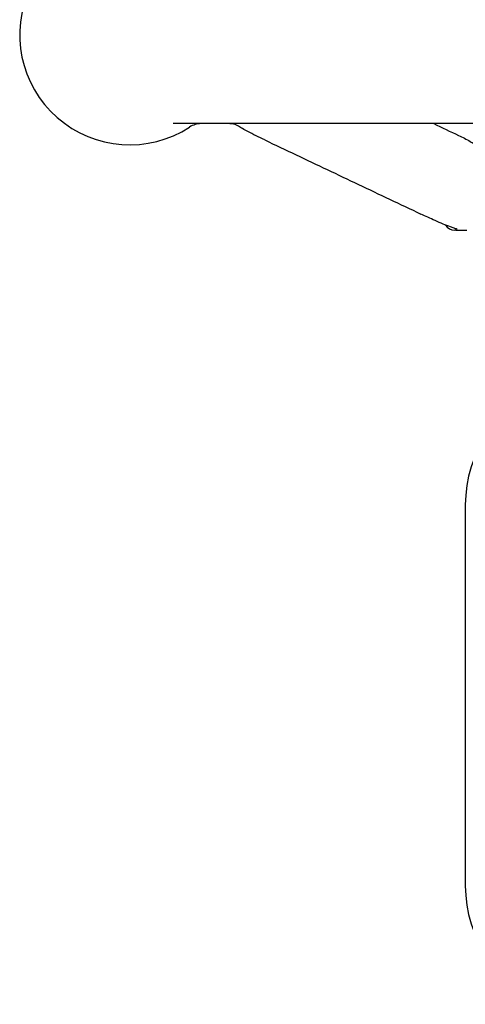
# Model space of a CAD drawing. Header units: inches. Extents: x 24 to 1128, y -94 to 748.
# Tile 488 of 573: x 931.94 to 933.25, y 263.71 to 266.62. Entities that reach past the tile are written whole.
import ezdxf

# ---------------------------------------------------------------- set-up
doc = ezdxf.new("R2010")
doc.units = ezdxf.units.IN
doc.header["$LTSCALE"] = 32
doc.header["$MEASUREMENT"] = 0
doc.layers.add('Visible (ANSI)', color=7, linetype='Continuous', lineweight=30)

msp = doc.modelspace()

# ---------------------------------------------------------------- linework, layer by layer
at = {"layer": 'Visible (ANSI)'}
for p, q in [((934.08542, 266.31512), (932.39076, 266.31512)), ((933.22592, 266.00012), (933.22291, 266.00012)), ((933.22592, 266.00012), (933.25891, 266.00012)), ((933.25416, 265.18862), (933.25416, 264.06362))]:
    msp.add_line(p, q, dxfattribs=at)
for centre, radius, start, end in [((932.26284, 266.57762), 0.325, 154.62307, 302.99589), ((932.47387, 266.25262), 0.0625, 90, 122.99589), ((933.22291, 266.03137), 0.03125, 210.66159, 270), ((933.62916, 265.18862), 0.375, 110.89571, 180), ((933.62916, 264.06362), 0.375, 180, 249.10429)]:
    msp.add_arc(centre, radius, start, end, dxfattribs=at)
for points, knots in [([(932.56838, 266.31488), (932.56838, 266.31488), (932.56835, 266.31488), (932.56813, 266.3149), (932.56799, 266.3149), (932.5676, 266.31492), (932.56748, 266.31493), (932.56726, 266.31494), (932.56718, 266.31494), (932.56699, 266.31495), (932.56689, 266.31495), (932.56668, 266.31496), (932.56656, 266.31496), (932.56631, 266.31497), (932.56619, 266.31498), (932.5658, 266.31499), (932.56554, 266.315), (932.5648, 266.31501), (932.56433, 266.31502), (932.56216, 266.31507), (932.56074, 266.31508), (932.55769, 266.3151), (932.55613, 266.31511), (932.55359, 266.31512), (932.5526, 266.31512), (932.55112, 266.31512), (932.55062, 266.31512), (932.54973, 266.31512), (932.54937, 266.31512), (932.54886, 266.31512), (932.54881, 266.31512), (932.54874, 266.31512), (932.54873, 266.31512), (932.54872, 266.31512), (932.54871, 266.31512), (932.54846, 266.31512), (932.54822, 266.31512), (932.54798, 266.31512)], [0.378257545, 0.378257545, 0.378257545, 0.378257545, 0.386657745, 0.386657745, 0.392554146, 0.392554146, 0.394496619, 0.394496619, 0.395466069, 0.395466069, 0.396437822, 0.396437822, 0.397411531, 0.397411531, 0.398384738, 0.398384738, 0.400350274, 0.400350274, 0.404274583, 0.404274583, 0.419969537, 0.419969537, 0.438754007, 0.438754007, 0.450767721, 0.450767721, 0.456774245, 0.456774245, 0.461283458, 0.461283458, 0.461769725, 0.461769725, 0.461830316, 0.461830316, 0.461891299, 0.461891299, 0.463727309, 0.463727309, 0.463727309, 0.463727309]), ([(932.66192, 266.26693), (932.64455, 266.27519), (932.62735, 266.28353), (932.60637, 266.29467), (932.60127, 266.29746), (932.5922, 266.30256), (932.58818, 266.30489), (932.58138, 266.30876), (932.57877, 266.31021), (932.57495, 266.31213), (932.5737, 266.31272), (932.57181, 266.31354), (932.5711, 266.31383), (932.56994, 266.31426), (932.56948, 266.31442), (932.56845, 266.31476), (932.56809, 266.31485), (932.56786, 266.31491)], [0, 0, 0, 0, 0.15497359, 0.15497359, 0.20636211, 0.20636211, 0.24491806, 0.24491806, 0.26745771, 0.26745771, 0.27822563, 0.27822563, 0.28608386, 0.28608386, 0.29389274, 0.29389274, 0.30858895, 0.30858895, 0.30858895, 0.30858895]), ([(932.66192, 266.26693), (932.69264, 266.25234), (932.72336, 266.23774), (932.78481, 266.20856), (932.81553, 266.19397), (932.87698, 266.16479), (932.9077, 266.1502), (932.96916, 266.12104), (932.99989, 266.10645), (933.06135, 266.0773), (933.09208, 266.06272), (933.12282, 266.04815)], [0.9601047, 0.9601047, 0.9601047, 0.9601047, 1.233998, 1.233998, 1.5078914, 1.5078914, 1.7817848, 1.7817848, 2.0556781, 2.0556781, 2.3295715, 2.3295715, 2.3295715, 2.3295715]), ([(933.2343, 266.28039), (933.24603, 266.27483), (933.25749, 266.2691), (933.27243, 266.26029), (933.27634, 266.25788), (933.28174, 266.25463), (933.28322, 266.25375), (933.28576, 266.25229), (933.28684, 266.25169), (933.28841, 266.25087), (933.28897, 266.25058), (933.28999, 266.25008), (933.29043, 266.24988), (933.29102, 266.24963), (933.29119, 266.24955), (933.29139, 266.24948), (933.29143, 266.24946), (933.29143, 266.24946)], [0, 0, 0, 0, 0.10474171, 0.10474171, 0.14093521, 0.14093521, 0.15449192, 0.15449192, 0.16471611, 0.16471611, 0.17102308, 0.17102308, 0.17849198, 0.17849198, 0.1854649, 0.1854649, 0.19170635, 0.19170635, 0.19170635, 0.19170635]), ([(933.22976, 266.00363), (933.22976, 266.00363), (933.22972, 266.00364), (933.22953, 266.00369), (933.22941, 266.00373), (933.2291, 266.00381), (933.22898, 266.00385), (933.22866, 266.00393), (933.22847, 266.00398), (933.22805, 266.0041), (933.22781, 266.00417), (933.22709, 266.00437), (933.22659, 266.00451), (933.22423, 266.00519), (933.22254, 266.0057), (933.21747, 266.00732), (933.21405, 266.00851), (933.20333, 266.01246), (933.19574, 266.01552), (933.18051, 266.02187), (933.17274, 266.02524), (933.15059, 266.03507), (933.13654, 266.04165), (933.12282, 266.04815)], [0.55023146, 0.55023146, 0.55023146, 0.55023146, 0.55573291, 0.55573291, 0.55952642, 0.55952642, 0.56142381, 0.56142381, 0.56333702, 0.56333702, 0.56525245, 0.56525245, 0.56911754, 0.56911754, 0.58443949, 0.58443949, 0.61464372, 0.61464372, 0.67607817, 0.67607817, 0.74039961, 0.74039961, 0.86273742, 0.86273742, 0.86273742, 0.86273742])]:
    msp.add_open_spline(points, degree=3, knots=knots, dxfattribs=at)
msp.add_open_spline([(933.16105, 266.31512), (933.18547, 266.30354), (933.20988, 266.29196), (933.2343, 266.28039)], degree=3, dxfattribs=at)

doc.saveas('drawing.dxf')
